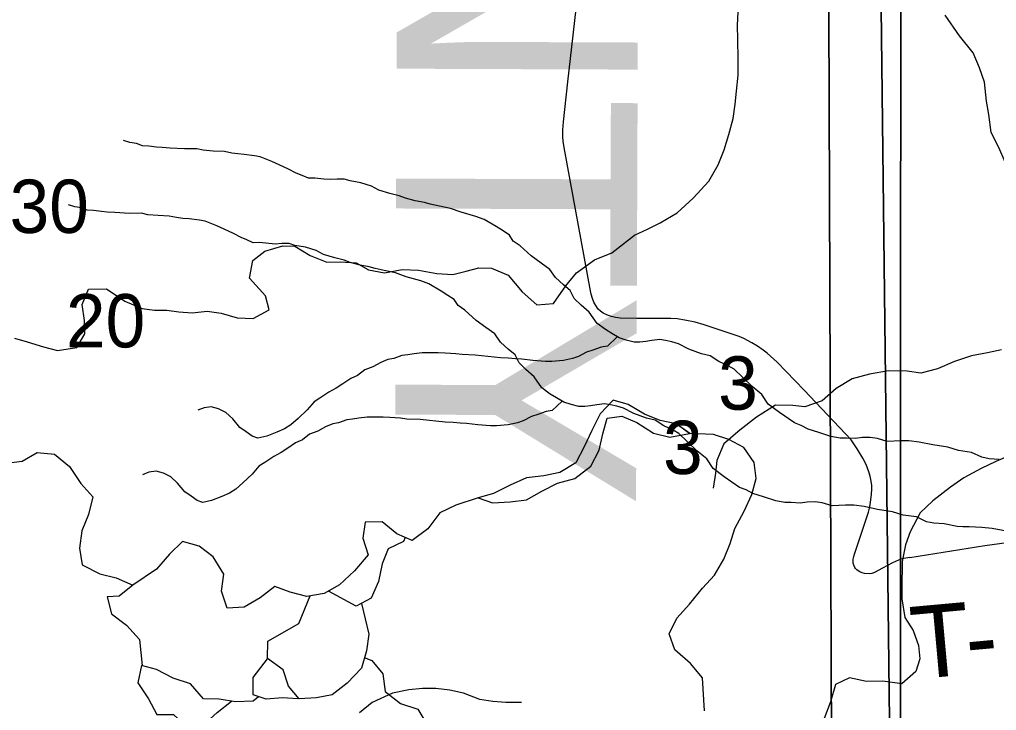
# Model space of a CAD drawing. Extents: x -21.1 to 50.3, y 0 to 22.1.
# Drawn here: x 5.83 to 6.598, y 18.236 to 18.778 of the extents above; entities that cross this region are included whole.
import ezdxf

# ---------------------------------------------------------------- set-up
doc = ezdxf.new("R2010")
doc.units = 0
for name, color, linetype in [('GM_X_County_Text', 7, 'Continuous'), ('GM_X_Minor_Lake', 7, 'Continuous'), ('GM_X_Minor_River', 7, 'Continuous'), ('GM_X_Section', 7, 'Continuous'), ('GM_X_Section_Text', 7, 'Continuous'), ('GM_X_State_Route', 7, 'Continuous'), ('GM_X_Township_Road', 7, 'Continuous'), ('GM_X_Township_Road_Text', 7, 'Continuous'), ('SH_Cut_Line', 7, 'Continuous')]:
    doc.layers.add(name, color=color, linetype=linetype)

msp = doc.modelspace()

# ---------------------------------------------------------------- linework, layer by layer
at = {"layer": 'GM_X_Minor_Lake'}
msp.add_line((6.35657, 18.45342), (6.34597, 18.46093), dxfattribs=at)
for points in [[(6.34597, 18.46093), (6.33341, 18.46358), (6.32123, 18.46851), (6.30828, 18.4761), (6.29648, 18.4795), (6.28622, 18.46884), (6.27978, 18.4559), (6.27371, 18.44296), (6.26726, 18.43041), (6.25471, 18.42278), (6.24216, 18.42011), (6.22846, 18.41857), (6.21553, 18.41285), (6.20261, 18.40636), (6.19044, 18.40293), (6.20186, 18.39914), (6.21555, 18.39992), (6.22849, 18.40145), (6.24065, 18.40832), (6.25282, 18.41442), (6.26651, 18.41824), (6.27906, 18.42776), (6.2855, 18.44032), (6.28853, 18.45325), (6.29194, 18.46542), (6.30335, 18.46696), (6.31515, 18.46203), (6.3281, 18.45368), (6.34104, 18.45066), (6.35657, 18.45342)], [(6.35664, 18.45334), (6.34597, 18.46093), (6.33341, 18.46358), (6.32123, 18.46851), (6.30828, 18.4761), (6.29648, 18.4795), (6.28622, 18.46884), (6.27978, 18.4559), (6.27371, 18.44296), (6.26726, 18.43041), (6.25471, 18.42278), (6.24216, 18.42011), (6.22846, 18.41857), (6.21553, 18.41285), (6.20261, 18.40636), (6.19044, 18.40293), (6.20186, 18.39914), (6.21555, 18.39992), (6.22849, 18.40145), (6.24065, 18.40832), (6.25282, 18.41442), (6.26651, 18.41824), (6.27906, 18.42776), (6.2855, 18.44032), (6.28853, 18.45325), (6.29194, 18.46542), (6.30335, 18.46696), (6.31515, 18.46203), (6.3281, 18.45368), (6.34104, 18.45066), (6.35657, 18.45342)]]:
    msp.add_lwpolyline(points, dxfattribs=at)
at = {"layer": 'GM_X_Minor_River'}
for points in [[(5.82647, 18.52814), (5.83631, 18.52538), (5.84918, 18.52145), (5.86016, 18.51868), (5.87537, 18.52081), (5.88155, 18.53176), (5.88128, 18.54202), (5.87951, 18.55457), (5.88457, 18.56667), (5.89862, 18.56691), (5.91295, 18.55727), (5.92655, 18.55143), (5.93641, 18.55019), (5.9459, 18.5501), (5.95537, 18.54886), (5.96599, 18.548), (5.97777, 18.5494), (5.98877, 18.54776), (6.00126, 18.54422), (6.01378, 18.54371), (6.02638, 18.55042), (6.02345, 18.56147), (6.01107, 18.57527), (6.01349, 18.5893), (6.02306, 18.59642), (6.03714, 18.60083), (6.04663, 18.60036), (6.0587, 18.59302), (6.07156, 18.58795), (6.08219, 18.58822), (6.0947, 18.58733), (6.10452, 18.58192), (6.11702, 18.57951), (6.13071, 18.58203), (6.14362, 18.58152), (6.15802, 18.5791), (6.17053, 18.57821), (6.18119, 18.58076), (6.19109, 18.58332), (6.20095, 18.58322), (6.21418, 18.57777), (6.22506, 18.56474), (6.23672, 18.55437), (6.24964, 18.55538), (6.25927, 18.56933), (6.26773, 18.5795), (6.28188, 18.58961), (6.2956, 18.59518), (6.3132, 18.60905), (6.3235, 18.61389), (6.33342, 18.61872), (6.34679, 18.62656), (6.35944, 18.63821), (6.37172, 18.65138), (6.37906, 18.66422), (6.38374, 18.67595), (6.38728, 18.68807), (6.39083, 18.70057), (6.39246, 18.71195), (6.39333, 18.72219), (6.3946, 18.73472), (6.39473, 18.74763), (6.3945, 18.76245), (6.39424, 18.77385), (6.39473, 18.7841)], [(6.62488, 18.52046), (6.62413, 18.53305), (6.62289, 18.54444), (6.6163, 18.55958), (6.61841, 18.57783), (6.62246, 18.59193), (6.62726, 18.60641), (6.6317, 18.61937), (6.63461, 18.63384), (6.62654, 18.64478), (6.61393, 18.65416), (6.60434, 18.66623), (6.5993, 18.67796), (6.5935, 18.68969), (6.59148, 18.70372), (6.58986, 18.71435), (6.58821, 18.72915), (6.58432, 18.74051), (6.57928, 18.75225), (6.56853, 18.76544), (6.55738, 18.78167)], [(6.12845, 18.64004), (6.12121, 18.6419), (6.11244, 18.64451), (6.10671, 18.64752), (6.09833, 18.65013), (6.08994, 18.6516), (6.08537, 18.6531), (6.07966, 18.65307), (6.07471, 18.65266), (6.06938, 18.65301), (6.06214, 18.65373), (6.05719, 18.6537), (6.05223, 18.65595), (6.04766, 18.65783), (6.04155, 18.66083), (6.0343, 18.66421), (6.02857, 18.66684), (6.01942, 18.67059), (6.01484, 18.67132), (6.00684, 18.67242), (6.0019, 18.67277), (5.99694, 18.6735), (5.99123, 18.67461), (5.98247, 18.67494), (5.97447, 18.67566), (5.96952, 18.67677), (5.96, 18.67672), (5.94858, 18.67741), (5.94248, 18.67776), (5.93791, 18.67811), (5.93182, 18.67884), (5.92687, 18.67919), (5.92229, 18.68107), (5.91696, 18.6818), (5.912, 18.68329)], [(6.59971, 18.43294), (6.59171, 18.43366), (6.586, 18.43477), (6.57798, 18.43852), (6.5677, 18.43998), (6.55931, 18.4426), (6.5475, 18.44443), (6.53683, 18.44665), (6.52883, 18.44775), (6.52236, 18.44771), (6.5117, 18.44727), (6.50408, 18.44951), (6.49836, 18.45024), (6.49227, 18.4502), (6.48657, 18.44941), (6.47971, 18.44976), (6.47476, 18.44973), (6.46753, 18.45121), (6.45799, 18.45419), (6.4496, 18.45681), (6.44426, 18.45982), (6.43892, 18.46169), (6.42707, 18.46998), (6.41828, 18.47639), (6.41329, 18.48396), (6.40564, 18.49037), (6.39799, 18.49755), (6.39148, 18.50397), (6.3869, 18.50661), (6.37965, 18.50998), (6.37277, 18.51451), (6.36591, 18.51599), (6.35599, 18.51973), (6.34797, 18.52387), (6.34264, 18.52536), (6.33768, 18.52647), (6.33311, 18.5272), (6.32703, 18.52641), (6.32208, 18.52562), (6.31752, 18.52522), (6.31295, 18.52519), (6.30685, 18.52668), (6.30113, 18.52855), (6.2954, 18.53194), (6.29044, 18.53495), (6.28394, 18.53985), (6.2778, 18.54855), (6.27129, 18.55421), (6.26594, 18.5595), (6.26286, 18.56556), (6.2575, 18.57009), (6.25138, 18.57576), (6.24678, 18.58219), (6.2399, 18.58709), (6.23225, 18.59275), (6.22345, 18.60067), (6.2181, 18.60445), (6.21503, 18.60899), (6.21007, 18.61238), (6.20472, 18.61577), (6.19517, 18.62141), (6.18869, 18.62366), (6.17725, 18.62701), (6.16886, 18.63), (6.16009, 18.63186), (6.15285, 18.63334), (6.14827, 18.63483), (6.14104, 18.63593), (6.13341, 18.63817), (6.12845, 18.64004)], [(6.08517, 18.58952), (6.07792, 18.59138), (6.06915, 18.59399), (6.06342, 18.597), (6.05504, 18.59961), (6.04665, 18.60109), (6.04208, 18.60258), (6.03637, 18.60255), (6.03142, 18.60214), (6.02609, 18.60249), (6.01885, 18.60321), (6.01391, 18.60318), (6.00895, 18.60544), (6.00437, 18.60731), (5.99826, 18.61032), (5.99101, 18.61369), (5.98528, 18.61632), (5.97613, 18.62007), (5.97156, 18.62081), (5.96356, 18.6219), (5.95861, 18.62225), (5.95365, 18.62299), (5.94794, 18.62409), (5.93918, 18.62443), (5.93118, 18.62514), (5.92623, 18.62625), (5.91671, 18.6262), (5.90529, 18.6269), (5.8992, 18.62724), (5.89463, 18.6276), (5.88853, 18.62832), (5.88358, 18.62868), (5.879, 18.63055), (5.87367, 18.63128), (5.86871, 18.63277)], [(6.60823, 18.37625), (6.59413, 18.37883), (6.58613, 18.37955), (6.57623, 18.38025), (6.57128, 18.38023), (6.56671, 18.38058), (6.55642, 18.38243), (6.54842, 18.38314), (6.54271, 18.38425), (6.53469, 18.388), (6.52441, 18.38947), (6.51602, 18.39208), (6.50421, 18.39391), (6.49354, 18.39614), (6.48554, 18.39723), (6.47907, 18.3972), (6.46841, 18.39675), (6.46079, 18.39899), (6.45507, 18.39972), (6.44899, 18.39969), (6.44328, 18.3989), (6.43642, 18.39924), (6.43148, 18.39921), (6.42424, 18.40069), (6.4147, 18.40368), (6.40631, 18.40629), (6.40097, 18.4093), (6.39563, 18.41117), (6.38378, 18.41946), (6.37499, 18.42587), (6.37, 18.43344), (6.36235, 18.43986), (6.3547, 18.44704), (6.34819, 18.45346), (6.34361, 18.45609), (6.33636, 18.45947), (6.32948, 18.46399), (6.32262, 18.46547), (6.3127, 18.46922), (6.30469, 18.47335), (6.29935, 18.47484), (6.29439, 18.47595), (6.28982, 18.47669), (6.28374, 18.4759), (6.27879, 18.47511), (6.27423, 18.4747), (6.26966, 18.47468), (6.26356, 18.47616), (6.25784, 18.47803), (6.25211, 18.48142), (6.24715, 18.48443), (6.24065, 18.48933), (6.23451, 18.49804), (6.22801, 18.5037), (6.22265, 18.50899), (6.21957, 18.51505), (6.21421, 18.51958), (6.20809, 18.52524), (6.20349, 18.53168), (6.19661, 18.53657), (6.18896, 18.54223), (6.18017, 18.55016), (6.17481, 18.55393), (6.17174, 18.55847), (6.16678, 18.56186), (6.16143, 18.56525), (6.15188, 18.5709), (6.1454, 18.57314), (6.13396, 18.5765), (6.12557, 18.57949), (6.1168, 18.58134), (6.10956, 18.58282), (6.10499, 18.58431), (6.09775, 18.58541), (6.09012, 18.58765), (6.08517, 18.58952)], [(6.29965, 18.52942), (6.29203, 18.52204), (6.28709, 18.52125), (6.28063, 18.51894), (6.27569, 18.51739), (6.26924, 18.51394), (6.26468, 18.51239), (6.25745, 18.51083), (6.24832, 18.51002), (6.24337, 18.50999), (6.23347, 18.5107), (6.22471, 18.51179), (6.21976, 18.51214), (6.21405, 18.51249), (6.20796, 18.51284), (6.18815, 18.51501), (6.17787, 18.51533), (6.17292, 18.51606), (6.16454, 18.5164), (6.15921, 18.51675), (6.14665, 18.51668), (6.14018, 18.51588), (6.13524, 18.5151), (6.13068, 18.51469), (6.12422, 18.51238), (6.11966, 18.51159), (6.11396, 18.50928), (6.10789, 18.50583), (6.10143, 18.50352), (6.09575, 18.49892), (6.09043, 18.49662), (6.08436, 18.4924), (6.07905, 18.48895), (6.07336, 18.48588), (6.06615, 18.48129), (6.0616, 18.47822), (6.05631, 18.47212), (6.04911, 18.46524), (6.04343, 18.46027), (6.0385, 18.4572), (6.03243, 18.45451), (6.02445, 18.45143), (6.01761, 18.44987), (6.01303, 18.45136), (6.00844, 18.45476), (6.00348, 18.45815), (5.99773, 18.46495), (5.99237, 18.46986), (5.98665, 18.47287), (5.98093, 18.47436), (5.97522, 18.47357), (5.97029, 18.47164)], [(6.60139, 18.51901), (6.5904, 18.51674), (6.57788, 18.51446), (6.56462, 18.5099), (6.55135, 18.50422), (6.53808, 18.5008), (6.52746, 18.50232), (6.51268, 18.50269), (6.49789, 18.50004), (6.48425, 18.49624), (6.47173, 18.48866), (6.46073, 18.47917), (6.44708, 18.47424), (6.43761, 18.47538), (6.42396, 18.47576), (6.40918, 18.46627), (6.3959, 18.45603), (6.38339, 18.44541), (6.37807, 18.43214), (6.37693, 18.42227), (6.37503, 18.41052)], [(6.25637, 18.4789), (6.24874, 18.47152), (6.2438, 18.47073), (6.23734, 18.46842), (6.2324, 18.46687), (6.22595, 18.46342), (6.22139, 18.46187), (6.21417, 18.46032), (6.20503, 18.45951), (6.20009, 18.45948), (6.19019, 18.46018), (6.18142, 18.46127), (6.17647, 18.46163), (6.17076, 18.46197), (6.16467, 18.46232), (6.14487, 18.46449), (6.13458, 18.46482), (6.12963, 18.46555), (6.12126, 18.46588), (6.11592, 18.46623), (6.10336, 18.46616), (6.0969, 18.46537), (6.09195, 18.46458), (6.08739, 18.46418), (6.08093, 18.46186), (6.07637, 18.46107), (6.07067, 18.45876), (6.0646, 18.45531), (6.05814, 18.453), (6.05246, 18.44841), (6.04714, 18.4461), (6.04107, 18.44189), (6.03576, 18.43844), (6.03007, 18.43537), (6.02287, 18.43077), (6.01831, 18.42771), (6.01302, 18.4216), (6.00583, 18.41472), (6.00014, 18.40975), (5.99521, 18.40669), (5.98914, 18.40399), (5.98116, 18.40091), (5.97432, 18.39935), (5.96974, 18.40085), (5.96516, 18.40424), (5.96019, 18.40763), (5.95444, 18.41444), (5.94908, 18.41935), (5.94336, 18.42236), (5.93764, 18.42384), (5.93193, 18.42305), (5.927, 18.42113)], [(6.36837, 18.23583), (6.36681, 18.26169), (6.35728, 18.27308), (6.34509, 18.28372), (6.34051, 18.29626), (6.34657, 18.30844), (6.35645, 18.31948), (6.36671, 18.33204), (6.37621, 18.34232), (6.38342, 18.35488), (6.38835, 18.36706), (6.39213, 18.37885), (6.39934, 18.39255), (6.40541, 18.40549), (6.40882, 18.41804), (6.40728, 18.43059), (6.39927, 18.44237), (6.38746, 18.44882), (6.37528, 18.4526), (6.35657, 18.45342)], [(5.81979, 18.43021), (5.83235, 18.43174), (5.84413, 18.4386), (5.85783, 18.4371), (5.86964, 18.42761), (5.87841, 18.41431), (5.88794, 18.40367), (5.88454, 18.38998), (5.87923, 18.37704), (5.87735, 18.36335), (5.87965, 18.35042), (5.89336, 18.34322), (5.9063, 18.34019), (5.91924, 18.3345), (5.9086, 18.32574), (5.89909, 18.32535), (5.90253, 18.31204), (5.91434, 18.30293), (5.92463, 18.29192), (5.92664, 18.27138)], [(6.60868, 18.4364), (6.59696, 18.43135), (6.58563, 18.42592), (6.57203, 18.41857), (6.56147, 18.41125), (6.54753, 18.40049), (6.53775, 18.39127), (6.52991, 18.37638), (6.52621, 18.36609), (6.52349, 18.35304), (6.52333, 18.33189), (6.52326, 18.3236), (6.52558, 18.30909)], [(6.19063, 18.40305), (6.17294, 18.3972), (6.16039, 18.3911), (6.1509, 18.37854), (6.13874, 18.36939), (6.12655, 18.3747), (6.11513, 18.38419), (6.10181, 18.3838), (6.09992, 18.37125), (6.10413, 18.35832), (6.09349, 18.34576), (6.08171, 18.33471), (6.06955, 18.32785), (6.05585, 18.32555), (6.04291, 18.32896), (6.03073, 18.33351), (6.01933, 18.32436), (6.00678, 18.31712), (5.99347, 18.31635), (5.98888, 18.32965), (5.99077, 18.34296), (5.98237, 18.35664), (5.97133, 18.36499), (5.95839, 18.36878), (5.94813, 18.35888), (5.93787, 18.34708), (5.9192, 18.33451)], [(6.13326, 18.37178), (6.13189, 18.36863), (6.11972, 18.3629), (6.11517, 18.35111), (6.11215, 18.33742), (6.10646, 18.3241), (6.09467, 18.318), (6.07298, 18.32966)], [(6.09882, 18.32006), (6.1046, 18.29596), (6.10272, 18.28302), (6.09893, 18.26933), (6.08753, 18.25752), (6.07575, 18.24838), (6.06358, 18.24608), (6.04988, 18.24531), (6.0415, 18.25518), (6.03729, 18.26811), (6.0251, 18.27684), (6.02546, 18.29053), (6.0498, 18.30425), (6.05858, 18.32606)], [(6.52558, 18.30909), (6.53213, 18.29889), (6.53641, 18.28715), (6.53726, 18.27652), (6.53431, 18.26662), (6.52317, 18.25703)], [(6.04898, 18.24536), (6.03695, 18.24605), (6.02401, 18.24489), (6.01373, 18.2483), (6.01371, 18.26199), (6.02508, 18.27653)], [(6.10091, 18.27762), (6.10691, 18.27542), (6.11568, 18.26479), (6.1176, 18.2511), (6.12941, 18.24161), (6.14312, 18.23706), (6.15112, 18.22414)], [(6.01796, 18.2469), (6.01374, 18.24336), (6.00004, 18.24296), (5.9871, 18.24485), (5.97493, 18.24521), (5.96464, 18.25699), (5.95093, 18.26153), (5.93799, 18.26836), (5.92618, 18.27139), (5.92316, 18.25769), (5.93155, 18.24515), (5.93804, 18.23299), (5.95135, 18.23301), (5.96164, 18.22314), (5.97457, 18.22467), (5.9856, 18.23457), (5.99684, 18.24332)], [(6.52317, 18.25703), (6.50836, 18.25921), (6.49542, 18.25881), (6.4821, 18.26184), (6.47107, 18.2565), (6.46729, 18.2428), (6.46236, 18.22987)], [(6.22445, 18.24248), (6.21232, 18.24248), (6.20208, 18.24324), (6.19185, 18.24476), (6.17896, 18.24969), (6.16835, 18.25196), (6.15736, 18.25347), (6.14674, 18.25347), (6.13613, 18.25233), (6.12324, 18.24968), (6.10731, 18.24247), (6.09745, 18.23413)]]:
    msp.add_lwpolyline(points, dxfattribs=at)
at = {"layer": 'GM_X_Section'}
for points in [[(5.46172, 19.1492), (6.46467, 19.14528), (6.46827, 18.13471), (5.45742, 18.14589)], [(6.46467, 19.14528), (7.45853, 19.14217), (7.46215, 18.13462), (6.46827, 18.13471)], [(6.50457, 18.98884), (6.51666, 17.95921), (5.48815, 17.97251), (5.47114, 18.99721)], [(7.5274, 18.98311), (7.54061, 17.96333), (6.51666, 17.95921), (6.50457, 18.98884)]]:
    msp.add_lwpolyline(points, close=True, dxfattribs=at)
at = {"layer": 'GM_X_State_Route'}
for points in [[(6.52955, 20.9), (2.1, 20.9), (2.1, 17.74017), (2.42851, 17.74626), (2.73209, 17.75291), (3.03298, 17.75833), (3.3026, 17.76263), (3.44154, 17.76826), (3.94025, 17.77171), (5.33072, 17.79178), (6.52196, 17.81036), (6.52225, 18.35692), (6.52255, 18.97782), (6.52273, 19.34666), (6.52977, 20.39859)], [(8.9, 17.84218), (8.9, 20.9), (6.52955, 20.9), (6.52977, 20.39859), (6.52273, 19.34666), (6.52255, 18.97782), (6.52225, 18.35692), (6.52196, 17.81036), (6.66406, 17.81203), (6.69997, 17.81193), (6.90933, 17.81425), (7.58368, 17.81946), (7.86638, 17.82395), (8.25757, 17.83124)]]:
    msp.add_lwpolyline(points, close=True, dxfattribs=at)
at = {"layer": 'GM_X_Township_Road'}
for points in [[(6.52946, 18.35623), (6.52335, 18.35503), (6.52074, 18.3541), (6.51587, 18.35196), (6.50804, 18.34764), (6.50171, 18.34448), (6.49956, 18.3437), (6.49763, 18.3434), (6.49385, 18.34363), (6.492, 18.34417), (6.4903, 18.34494), (6.48899, 18.34563), (6.48799, 18.3464), (6.48691, 18.34748), (6.48621, 18.3484), (6.48552, 18.3501), (6.48513, 18.3518), (6.48506, 18.35334), (6.48513, 18.35496), (6.48552, 18.35697), (6.48596, 18.35867), (6.49719, 18.39175), (6.49801, 18.39596), (6.499, 18.40144), (6.49955, 18.40584), (6.49976, 18.40974), (6.49966, 18.41262), (6.49925, 18.41612), (6.49842, 18.41992), (6.49739, 18.42342), (6.49513, 18.42907), (6.49266, 18.43411), (6.48824, 18.44151), (6.48351, 18.4484), (6.4465, 18.48737), (6.42521, 18.50947), (6.4175, 18.51636), (6.41422, 18.51893), (6.40979, 18.52202), (6.40537, 18.52469), (6.3992, 18.52787), (6.39561, 18.52952), (6.36795, 18.53867), (6.36096, 18.54073), (6.35284, 18.54248), (6.34687, 18.5433), (6.34194, 18.54361), (6.31521, 18.54371), (6.30205, 18.54402), (6.29844, 18.54453), (6.29536, 18.54515), (6.29197, 18.54628), (6.28878, 18.54793), (6.28662, 18.54937), (6.28487, 18.55111), (6.28292, 18.55379), (6.28148, 18.55646), (6.28025, 18.55944), (6.27932, 18.56273), (6.27878, 18.56546), (6.25794, 18.67778), (6.25722, 18.68293), (6.25701, 18.68621), (6.25691, 18.6891), (6.25701, 18.69166), (6.25752, 18.69794), (6.26096, 18.72935), (6.26966, 18.80517)], [(6.52946, 18.35623), (6.58845, 18.36544), (6.63808, 18.37228), (6.70171, 18.37928), (6.76613, 18.38675), (6.82599, 18.39432), (6.90608, 18.40419), (6.92457, 18.40584)]]:
    msp.add_lwpolyline(points, dxfattribs=at)
at = {"layer": 'SH_Cut_Line'}
for points in [[(6.52955, 20.9), (2.1, 20.9), (2.1, 14.1), (6.50995, 14.1), (6.5113, 14.24348), (6.51114, 14.29418), (6.513, 14.41466), (6.51283, 14.60317), (6.5142, 14.9441), (6.51464, 15.03489), (6.514, 15.09364), (6.51465, 15.30312), (6.51595, 15.49226), (6.51982, 16.08256), (6.52123, 16.24517), (6.52315, 16.46813), (6.52222, 16.85672), (6.52013, 17.69645), (6.52053, 17.72081), (6.52196, 17.81036), (6.52225, 18.35692), (6.52255, 18.97782), (6.52273, 19.34666), (6.52977, 20.39859)], [(6.50995, 14.1), (8.9, 14.1), (8.9, 20.9), (6.52955, 20.9), (6.52977, 20.39859), (6.52273, 19.34666), (6.52255, 18.97782), (6.52225, 18.35692), (6.52196, 17.81036), (6.52053, 17.72081), (6.52013, 17.69645), (6.52222, 16.85672), (6.52315, 16.46813), (6.52123, 16.24517), (6.51982, 16.08256), (6.51595, 15.49226), (6.51465, 15.30312), (6.514, 15.09364), (6.51464, 15.03489), (6.5142, 14.9441), (6.51283, 14.60317), (6.513, 14.41466), (6.51114, 14.29418), (6.5113, 14.24348)]]:
    msp.add_lwpolyline(points, close=True, dxfattribs=at)

# ---------------------------------------------------------------- texts
at = {"layer": 'GM_X_County_Text'}
msp.add_text('MEDINA COUNTY', height=0.1893939, rotation=269.77943, dxfattribs=at).set_placement((6.13328, 20.52009))
at = {"layer": 'GM_X_Section_Text'}
for s, height, p in [('30', 0.041856, (5.82253, 18.61081)), ('20', 0.041856, (5.86678, 18.52098)), ('3', 0.04186, (6.37901, 18.47213)), ('3', 0.04186, (6.33572, 18.42162))]:
    msp.add_text(s, height=height, rotation=0.00001, dxfattribs=at).set_placement(p)
at = {"layer": 'GM_X_Township_Road_Text'}
for s, rotation, p in [('T', 5.19695, (6.53295, 18.26052)), ('-', 5.24849, (6.57533, 18.26437))]:
    msp.add_text(s, height=0.05682, rotation=rotation, dxfattribs=at).set_placement(p)

doc.saveas('drawing.dxf')
